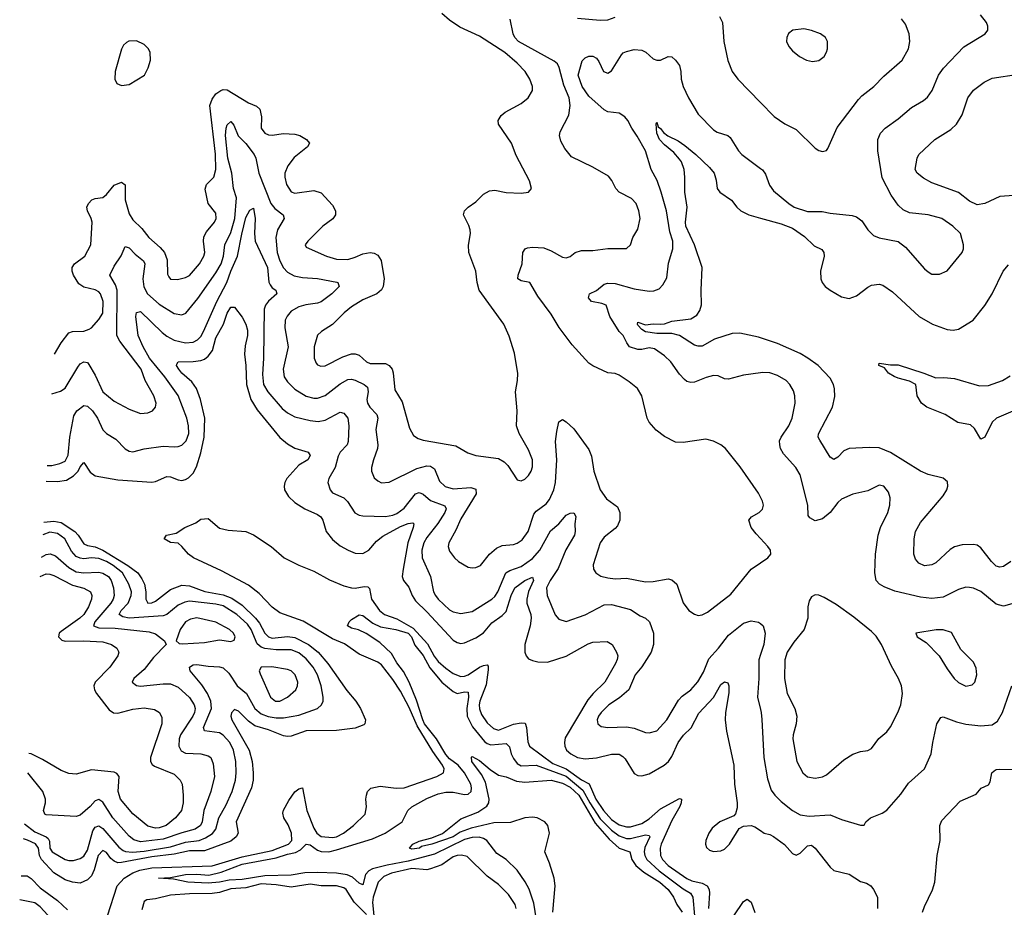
# Model space of a CAD drawing. Header units: inches. Extents: x 1173000 to 1307049, y 522583 to 678455.
# Tile 416 of 617: x 1196070 to 1201294, y 622636 to 627345. Entities that reach past the tile are written whole.
import ezdxf

# ---------------------------------------------------------------- set-up
doc = ezdxf.new("R2010")
doc.units = ezdxf.units.IN
doc.header["$MEASUREMENT"] = 0
doc.layers.add('B1692', color=7, linetype='Continuous')
doc.layers.add('B2602', color=7, linetype='Continuous')

msp = doc.modelspace()

# ---------------------------------------------------------------- linework, layer by layer
at = {"layer": 'B1692', "color": 5}
for points, elevation in [([(1196253.6, 625570.8), (1196289.5, 625630.5), (1196330, 625683.2), (1196350, 625690.2), (1196410, 625692.4), (1196437.5, 625702.5), (1196450, 625710.2), (1196490, 625754.7), (1196510, 625788.5), (1196511.8, 625850), (1196497.8, 625890), (1196490, 625900.3), (1196470, 625912.4), (1196410, 625925.6), (1196382.7, 625942.7), (1196354.6, 625990), (1196348, 626010), (1196347.9, 626030), (1196361, 626050), (1196415.9, 626090), (1196446.8, 626150), (1196453.4, 626270), (1196449, 626290), (1196428.9, 626330), (1196425.8, 626350), (1196434.8, 626370), (1196452, 626390), (1196470, 626396.9), (1196510, 626401.2), (1196530, 626418), (1196570, 626467.2), (1196610, 626483.1), (1196628.7, 626468.7), (1196629.1, 626390), (1196650, 626314.9), (1196670, 626283.8), (1196717.4, 626237.4), (1196755.5, 626190), (1196815.5, 626135.5), (1196837.2, 626110), (1196852.2, 626070), (1196854.6, 625994.6), (1196860.2, 625980.2), (1196870, 625968.8), (1196906, 625966), (1196950, 625976.3), (1196970, 625988.4), (1197022.9, 626050), (1197046.4, 626090), (1197051.1, 626110), (1197044.4, 626170), (1197047, 626193), (1197060.2, 626219.8), (1197102.8, 626270), (1197112.2, 626290), (1197110, 626318.4), (1197068.8, 626370), (1197053.8, 626446.2), (1197061.5, 626470), (1197099, 626510), (1197109.9, 626550.1), (1197108.2, 626631.8), (1197078.5, 626890), (1197090, 626923.6), (1197110, 626951.3), (1197137, 626970), (1197150, 626974.5), (1197170, 626973.5), (1197284.4, 626904.4), (1197325.7, 626885.7), (1197344, 626870), (1197352.2, 626830), (1197351.3, 626770), (1197370, 626742.4), (1197390, 626733.4), (1197410, 626732.3), (1197470, 626741.3), (1197530, 626738.4), (1197556.5, 626730), (1197592, 626710), (1197607, 626690), (1197597.4, 626670), (1197526.2, 626613.8), (1197491.8, 626570), (1197477.1, 626530), (1197476.6, 626510), (1197485.3, 626470), (1197510, 626432.4), (1197530, 626424.2), (1197630, 626438.3), (1197670, 626425.8), (1197730, 626361.3), (1197744.9, 626330), (1197744.9, 626310), (1197731.2, 626288.8), (1197678.2, 626250), (1197599.1, 626170), (1197584, 626150), (1197590, 626138), (1197697.1, 626090), (1197750, 626075), (1197810, 626073.1), (1197850, 626084.4), (1197890, 626102.5), (1197930, 626109.3), (1197950, 626106.7), (1197970, 626096.5), (1197987.2, 626067.2), (1198003.2, 625970), (1197997.5, 625930), (1197988.5, 625911.5), (1197964.6, 625890), (1197890, 625858.7), (1197830, 625821.5), (1197791.3, 625790), (1197730, 625728.5), (1197670.2, 625689.8), (1197650, 625671.6), (1197632.3, 625610), (1197632.7, 625550), (1197642.3, 625522.3), (1197650, 625514), (1197667.3, 625507.3), (1197690, 625509.3), (1197784.4, 625555.6), (1197830, 625571.8), (1197850, 625572.9), (1197870, 625565.4), (1197909.1, 625530), (1197930, 625521.3), (1198010, 625520.1), (1198030, 625511), (1198045.9, 625490), (1198051.2, 625471.2), (1198060.5, 625380.5), (1198098.3, 625318.3), (1198137.6, 625177.6), (1198159.3, 625139.3), (1198183.1, 625123.1), (1198210, 625114), (1198383.9, 625083.9), (1198447.6, 625047.6), (1198490, 625032.9), (1198610, 625017.7), (1198639.6, 624999.6), (1198659.1, 624979.1), (1198710, 624903.8), (1198730, 624898.4), (1198750, 624906.7), (1198770, 624926.4), (1198782.6, 624950), (1198790, 624972), (1198790.7, 625010), (1198770, 625062.9), (1198719.2, 625150), (1198706, 625190), (1198709.8, 625270), (1198699.7, 625370), (1198711.3, 625430), (1198712.8, 625467.2), (1198695.1, 625575.1), (1198665.9, 625665.9), (1198638.9, 625730), (1198508.2, 625910), (1198496.3, 625950), (1198489.6, 626010), (1198453.5, 626110), (1198451.1, 626148.9), (1198461.7, 626210), (1198460.4, 626230), (1198453.4, 626253.4), (1198425.1, 626310), (1198429.5, 626330), (1198449.5, 626350), (1198490, 626378.7), (1198530, 626418.7), (1198563.1, 626436.9), (1198590, 626441.3), (1198650, 626428.9), (1198730, 626423.7), (1198768.7, 626430), (1198786, 626450), (1198775.1, 626490), (1198704.7, 626624.7), (1198678.7, 626690), (1198610.9, 626790), (1198608.3, 626810), (1198623.5, 626836.5), (1198645.5, 626854.5), (1198730, 626899.6), (1198768.2, 626930), (1198789.7, 626970), (1198791.1, 626990), (1198775.6, 627030), (1198751.8, 627070), (1198710, 627114.2), (1198644.2, 627170), (1198510, 627257.1), (1198405.1, 627305.1), (1198350, 627342.6), (1198310, 627378)], 1080), ([(1200000, 624812.6), (1199990, 624832.3), (1199891.9, 624971.9), (1199815.1, 625070), (1199789.7, 625089.7), (1199750, 625109.6), (1199710, 625118.7), (1199590, 625101.1), (1199550, 625103.5), (1199490, 625132.8), (1199447.1, 625167.1), (1199409.6, 625210), (1199399.5, 625230), (1199369.8, 625349.8), (1199347.5, 625387.5), (1199304.2, 625424.2), (1199250, 625459.7), (1199230, 625468.2), (1199190, 625471.2), (1199110, 625508.3), (1199090, 625522), (1199000.6, 625620.6), (1198932.4, 625712.4), (1198890, 625782), (1198818.2, 625878.2), (1198775.6, 625950), (1198730, 625959.2), (1198713.3, 625970), (1198714, 625990), (1198735.1, 626050), (1198738.4, 626110), (1198751.3, 626128.7), (1198764.7, 626135.3), (1198790, 626138.9), (1198850, 626134.7), (1198890, 626118.4), (1198950, 626084.7), (1198970, 626082.3), (1198990.8, 626089.2), (1199016, 626110), (1199050, 626119.6), (1199110, 626120.2), (1199190.2, 626130.2), (1199289.7, 626130.3), (1199309.7, 626150.3), (1199322, 626190), (1199350, 626234), (1199361.5, 626290), (1199355.5, 626330), (1199339.8, 626370), (1199315.6, 626395.6), (1199249.7, 626430), (1199232, 626450), (1199212.1, 626492.1), (1199194, 626514), (1199110, 626563.1), (1198997.4, 626617.4), (1198962.2, 626662.2), (1198940.7, 626700.7), (1198933.3, 626730), (1198936.9, 626750), (1198982.4, 626837.6), (1198991.2, 626890), (1198984.4, 626930), (1198956.9, 626996.9), (1198932, 627092), (1198922.3, 627110), (1198905.2, 627125.2), (1198715.8, 627230), (1198696.3, 627250), (1198687.9, 627270), (1198671.9, 627348.1)], 1060), ([(1199030, 627353.1), (1199150, 627342), (1199190, 627343.9), (1199230, 627358)], 1060), ([(1199782.5, 627362.5), (1199799.5, 627330), (1199805.7, 627230), (1199827.7, 627127.7), (1199850.2, 627070.2), (1199879.3, 627030), (1200000, 626906.2)], 1060), ([(1200000, 625471.3), (1199910, 625458.7), (1199830, 625438.3), (1199810, 625439.1), (1199775, 625455), (1199750, 625457.3), (1199712.6, 625447.4), (1199650, 625421.8), (1199630, 625419.8), (1199610, 625425.1), (1199596.3, 625436.3), (1199570, 625464.2), (1199524.2, 625530), (1199490, 625561.2), (1199438.5, 625598.5), (1199410, 625604.1), (1199370, 625594.7), (1199350, 625594.7), (1199306, 625610), (1199290.7, 625630), (1199270.7, 625670), (1199250.4, 625690.4), (1199201.6, 625770), (1199180.9, 625830), (1199158.8, 625838.8), (1199103.5, 625850), (1199088, 625870), (1199093.7, 625890), (1199130, 625908.7), (1199170, 625942.2), (1199190, 625947.3), (1199230, 625945.1), (1199330, 625917.8), (1199410, 625904.7), (1199434, 625906), (1199462.2, 625917.7), (1199481.7, 625938.3), (1199503.9, 625976.1), (1199512.5, 626052.5), (1199535, 626130), (1199534.4, 626170), (1199520, 626220), (1199501.1, 626330), (1199473.6, 626430), (1199451.2, 626491.2), (1199420.9, 626550), (1199389.8, 626650), (1199346.6, 626726.6), (1199317.2, 626770), (1199296.9, 626810), (1199279.7, 626830), (1199249.8, 626849.8), (1199190, 626856.8), (1199170, 626866.9), (1199090, 626939.1), (1199054.5, 626990), (1199033.3, 627050), (1199053.7, 627126.3), (1199070, 627142.4), (1199090, 627150.6), (1199110, 627150.5), (1199130, 627140.5), (1199142.7, 627122.7), (1199166.5, 627070), (1199190, 627060.7), (1199210, 627072.9), (1199262, 627158), (1199271.8, 627168.2), (1199290, 627176.9), (1199330, 627186.3), (1199370, 627183.1), (1199391.9, 627171.9), (1199430, 627137.6), (1199450, 627130.4), (1199470, 627130.4), (1199510, 627150.4), (1199530, 627148.2), (1199550, 627130.4), (1199570, 627102), (1199577.5, 627070), (1199578.8, 627030), (1199590, 626990.5), (1199618, 626930), (1199670, 626843.1), (1199750, 626760.3), (1199770, 626748.9), (1199827.3, 626730), (1199840, 626720), (1199884.2, 626650), (1199902, 626630), (1200000, 626556)], 1040), ([(1196240.2, 625360.7), (1196286.2, 625373.8), (1196310, 625389.4), (1196377.8, 625502.2), (1196390, 625518.5), (1196410, 625530.2), (1196430, 625526), (1196436.4, 625516.4), (1196470, 625458.3), (1196511.4, 625371.4), (1196570, 625320.6), (1196650, 625277.8), (1196710, 625255.9), (1196750, 625258.9), (1196774.3, 625270), (1196789.8, 625290), (1196793, 625310), (1196782, 625350), (1196735.2, 625430), (1196713.7, 625490), (1196600.1, 625640.1), (1196585.4, 625670), (1196586.1, 625910), (1196578.1, 625938.1), (1196547.4, 625990), (1196570, 626037.6), (1196607.3, 626092.7), (1196630, 626142), (1196650, 626134.9), (1196681.7, 626101.7), (1196725.8, 626065.8), (1196733.2, 626050), (1196723.7, 625970), (1196727.9, 625927.9), (1196747.9, 625890), (1196810, 625835.3), (1196890, 625786.8), (1196930, 625778.6), (1196951.8, 625788.3), (1197014.4, 625865.6), (1197110, 626002.5), (1197137.7, 626050), (1197151.8, 626090), (1197158.5, 626150), (1197190, 626215.2), (1197210.8, 626290), (1197219.6, 626399.6), (1197203.6, 626450), (1197194.8, 626530), (1197174.4, 626610), (1197161.8, 626730), (1197164.4, 626770), (1197170, 626786.5), (1197190, 626805.2), (1197205.5, 626785.5), (1197229.3, 626729.3), (1197268.9, 626688.9), (1197313.9, 626630), (1197322.7, 626610), (1197338.4, 626530), (1197401.5, 626370), (1197423.7, 626343.7), (1197466.9, 626310), (1197472.9, 626290), (1197437.1, 626230), (1197428.2, 626190), (1197436.5, 626110), (1197450, 626064.7), (1197468.5, 626028.5), (1197490, 626006.3), (1197526.6, 625986.6), (1197570, 625977.5), (1197650, 625972.4), (1197751.9, 625951.9), (1197757.1, 625950), (1197764, 625930), (1197725.8, 625890), (1197670, 625848.7), (1197650, 625840.4), (1197587.7, 625832.3), (1197550, 625822), (1197510, 625799.1), (1197487.9, 625772.1), (1197478.5, 625750), (1197476.1, 625710), (1197494.6, 625610), (1197467.9, 625490), (1197473, 625450), (1197490, 625422.9), (1197530, 625384.2), (1197590, 625347.8), (1197630, 625336.6), (1197650, 625337.3), (1197690, 625350.9), (1197770, 625412.4), (1197810, 625435.9), (1197830, 625438.5), (1197850, 625433.3), (1197897.7, 625410), (1197915, 625395), (1197918.5, 625370), (1197911.5, 625330), (1197914.8, 625310), (1197926.7, 625290), (1197963.9, 625250), (1197969.3, 625230), (1197959.8, 625170), (1197970.2, 625090), (1197968.7, 625070), (1197946, 625010), (1197936.9, 624970), (1197936.1, 624950), (1197950, 624914.9), (1197970, 624897.6), (1197990, 624887.7), (1198030, 624891.7), (1198176.7, 624963.3), (1198230, 624978.4), (1198250, 624975.4), (1198270, 624961.2), (1198296.5, 624896.5), (1198327.9, 624867.9), (1198370, 624856.6), (1198463.9, 624863.9), (1198490, 624854.3), (1198490.9, 624830), (1198410, 624696), (1198384, 624636), (1198346.5, 624570), (1198342.4, 624550), (1198350, 624526), (1198375.8, 624490), (1198397.1, 624470), (1198450, 624440.3), (1198470, 624436), (1198490, 624438.3), (1198514.7, 624450), (1198561.8, 624510), (1198599.4, 624540.6), (1198630, 624555.3), (1198690, 624560.9), (1198710, 624567.8), (1198735.2, 624584.8), (1198767.2, 624630), (1198798, 624722), (1198810, 624737.1), (1198862.8, 624777.2), (1198880.4, 624799.6), (1198903.2, 624850), (1198913.3, 624890), (1198919.3, 625010), (1198912.6, 625107.4), (1198919.3, 625160.7), (1198930, 625211.3), (1198950, 625224), (1198970, 625212.2), (1199010, 625173.4), (1199090, 625064.2), (1199103.2, 625030), (1199116.3, 624950), (1199150, 624850.4), (1199182.6, 624802.6), (1199241.1, 624761.1), (1199254.6, 624730), (1199253.1, 624690), (1199240.8, 624659.2), (1199230, 624645.6), (1199170, 624598.7), (1199150, 624569.4), (1199112, 624452), (1199114.6, 624430), (1199127.2, 624410), (1199153.4, 624393.4), (1199190, 624383.2), (1199230, 624378.6), (1199290, 624382.2), (1199390, 624362.6), (1199430, 624364.2), (1199510, 624377.7), (1199530, 624373.4), (1199556.5, 624350), (1199590, 624250.6), (1199619.3, 624210), (1199650, 624190.3), (1199670, 624184.6), (1199690, 624187.4), (1199719.2, 624200.8), (1199843.4, 624296.6), (1199949.9, 624430.1), (1200000, 624463.8)], 1060), ([(1200000, 625657.6), (1199990, 625661), (1199890, 625681.1), (1199850, 625679.9), (1199755.8, 625650), (1199690, 625612.8), (1199670, 625612.2), (1199650, 625618.2), (1199569.7, 625670), (1199530, 625679.4), (1199450, 625680.9), (1199390, 625689.2), (1199370, 625701.3), (1199350, 625724.2), (1199346.8, 625730), (1199350, 625740.4), (1199390, 625725.5), (1199430, 625732), (1199470.4, 625729.6), (1199490, 625731.6), (1199530, 625745.6), (1199630, 625757.4), (1199663, 625777), (1199678.3, 625801.7), (1199687.7, 625832.3), (1199684.9, 625910), (1199689.9, 626030), (1199650.4, 626150.4), (1199603.7, 626250), (1199601.6, 626270), (1199611.8, 626350), (1199598.6, 626430), (1199599.4, 626510), (1199594.5, 626550), (1199580.9, 626590), (1199570, 626605.8), (1199540.2, 626640.2), (1199490, 626681.7), (1199464.9, 626710), (1199450, 626742.7), (1199447, 626793), (1199450, 626801), (1199457.3, 626777.3), (1199470, 626768), (1199485.6, 626745.6), (1199508.3, 626728.3), (1199562.8, 626702.8), (1199597.9, 626677.9), (1199656.5, 626630), (1199730, 626560.2), (1199754.5, 626530), (1199765.7, 626494.3), (1199771.1, 626450), (1199783.6, 626430), (1199847.1, 626387.1), (1199874.9, 626350), (1199896.5, 626330), (1199938, 626310), (1200000, 626292.6)], 1020), ([(1196216, 624980.1), (1196239.6, 624980.4), (1196282.4, 624990), (1196310, 625002.5), (1196325.9, 625034), (1196335.8, 625130), (1196356.1, 625243.9), (1196372.4, 625270), (1196410, 625297.6), (1196430, 625294.2), (1196456.6, 625270), (1196483, 625230), (1196510, 625168.9), (1196530.1, 625150.1), (1196580, 625120), (1196628.6, 625068.6), (1196650, 625056), (1196670, 625053.1), (1196730, 625069), (1196830, 625082.3), (1196890, 625079), (1196910, 625080.2), (1196930, 625087.8), (1196953, 625110), (1196966.8, 625150), (1196965, 625190), (1196956.5, 625230), (1196909.7, 625350.3), (1196839.7, 625450), (1196758.1, 625550), (1196724.5, 625610), (1196698.9, 625670), (1196686.4, 625770), (1196688.7, 625791.3), (1196710, 625797.4), (1196825.8, 625685.8), (1196850, 625666.7), (1196890, 625644.7), (1196950.1, 625630.1), (1196990, 625634.5), (1197013.1, 625646.9), (1197030, 625664.8), (1197044.7, 625690), (1197115, 625850), (1197168.4, 625950), (1197189.6, 626010), (1197225.6, 626090), (1197247.8, 626207.8), (1197270, 626296.2), (1197290, 626334.9), (1197310, 626344.9), (1197319.4, 626290), (1197315.2, 626210), (1197318.9, 626170), (1197383.8, 626030), (1197392.3, 625952.3), (1197397.8, 625937.8), (1197410, 625921.8), (1197428.7, 625910), (1197434, 625890), (1197389.1, 625850.9), (1197373.2, 625830), (1197367.5, 625810), (1197363.2, 625550), (1197357.8, 625462.2), (1197363.8, 625410), (1197386.4, 625370), (1197462.3, 625282.3), (1197490, 625258.6), (1197530, 625238), (1197610, 625217.6), (1197653.4, 625213.4), (1197690, 625220.5), (1197770, 625262.2), (1197790, 625257.7), (1197810, 625230.3), (1197816.1, 625190), (1197812.8, 625107.2), (1197806.4, 625090), (1197770.2, 625050), (1197758.9, 625030), (1197744.1, 624970), (1197710.3, 624910), (1197704, 624890), (1197716.5, 624850), (1197730, 624835.3), (1197790, 624809), (1197808.8, 624788.8), (1197847.9, 624727.9), (1197870, 624716), (1197890, 624712.4), (1198010, 624709.6), (1198050, 624716.1), (1198070, 624724.4), (1198110, 624753.5), (1198170, 624828.7), (1198190, 624837.3), (1198210, 624828.4), (1198250, 624794), (1198325.7, 624765.7), (1198332.1, 624750), (1198324.6, 624730), (1198288.3, 624671.7), (1198230, 624597.8), (1198213.9, 624570), (1198203.6, 624530), (1198205.4, 624490), (1198248.7, 624390), (1198265.7, 624310), (1198275.1, 624290), (1198290.2, 624270), (1198350, 624214.7), (1198370, 624203.8), (1198410, 624194.8), (1198470, 624204.3), (1198575.3, 624270), (1198590, 624284.1), (1198605.8, 624310), (1198649.6, 624410.4), (1198670, 624423.1), (1198730, 624443.3), (1198790, 624486.8), (1198830, 624530.2), (1198886.7, 624633.3), (1198930, 624670.1), (1198970, 624716.3), (1198990, 624727.5), (1199010, 624728.5), (1199021.3, 624710), (1199014.6, 624670), (1199017.3, 624630), (1199013.7, 624610), (1198967.3, 624532.7), (1198926.8, 624433.2), (1198884.2, 624370), (1198865.4, 624330), (1198867.8, 624290), (1198910, 624188.2), (1198930, 624164.2), (1198970, 624152.7), (1199070, 624187.8), (1199170, 624240.9), (1199210, 624242.1), (1199310, 624216.3), (1199362, 624182), (1199390.5, 624170), (1199411.7, 624150), (1199432.8, 624090), (1199432.5, 624030), (1199419.3, 623990), (1199370, 623910.9), (1199336.1, 623870), (1199301.4, 623790), (1199252.5, 623747.5), (1199194.9, 623710), (1199154.9, 623670), (1199141.3, 623650), (1199134.3, 623630), (1199136.4, 623610), (1199155.4, 623595.4), (1199190, 623590.2), (1199290, 623593.8), (1199330, 623586.4), (1199390, 623564), (1199410, 623561.5), (1199450, 623571.6), (1199503.5, 623630), (1199565, 623735), (1199584.5, 623755.5), (1199631.1, 623790), (1199668, 623832), (1199697, 623883), (1199726, 623954), (1199777.4, 624010), (1199830, 624080.2), (1199910, 624143.2), (1199950, 624154.9), (1199990, 624148.5), (1200000, 624140.7)], 1040), ([(1196210.7, 624896.8), (1196270, 624895.6), (1196317.6, 624902.4), (1196355.7, 624924.3), (1196379.3, 624950), (1196390, 624973.4), (1196410, 624995.3), (1196444.2, 624944.2), (1196470, 624924.4), (1196590, 624903), (1196770, 624891.7), (1196790, 624894.8), (1196850, 624920.9), (1196870, 624919.8), (1196910, 624903.8), (1196930, 624900.6), (1196950, 624904.7), (1196966.1, 624913.9), (1196990, 624939), (1197008, 624972), (1197030, 625047), (1197049.2, 625130), (1197051.6, 625230), (1197029.1, 625329.1), (1197007.8, 625387.8), (1196983.8, 625423.8), (1196930.7, 625470), (1196914.4, 625490), (1196902.4, 625510), (1196902.6, 625517.4), (1196909.9, 625530.1), (1196990, 625531.5), (1197030, 625536.8), (1197050, 625543.9), (1197070, 625559.4), (1197092.9, 625590), (1197110, 625656.5), (1197151.3, 625728.7), (1197170, 625787.7), (1197190, 625819.5), (1197210, 625819.1), (1197250, 625766.3), (1197268.8, 625730), (1197277.7, 625697.7), (1197278.2, 625670), (1197265.5, 625614.5), (1197261.8, 625570), (1197270.1, 625510), (1197272.3, 625410), (1197295.4, 625330), (1197330, 625274.2), (1197450, 625127.5), (1197490, 625095), (1197530, 625072.4), (1197601, 625050), (1197610, 625032), (1197597.6, 625010), (1197550, 624981.1), (1197487.3, 624910), (1197476.1, 624890), (1197472.3, 624870), (1197475.1, 624850), (1197495.7, 624815.7), (1197530, 624782.7), (1197582.3, 624750), (1197650, 624719.4), (1197667, 624707), (1197678.3, 624690), (1197695.9, 624630), (1197730, 624586.6), (1197770, 624554.3), (1197811.6, 624530), (1197850, 624514.4), (1197890, 624513.1), (1197922.9, 624530), (1197962.1, 624577.9), (1197995.8, 624604.2), (1198090, 624655.6), (1198130, 624672.5), (1198155.1, 624675.1), (1198160.3, 624670), (1198157.8, 624650), (1198128.7, 624570), (1198104, 624430), (1198099.8, 624390), (1198105.2, 624370), (1198135, 624335), (1198151.3, 624290), (1198170, 624260.9), (1198230, 624203.3), (1198370, 624053.1), (1198390, 624040.8), (1198410, 624036.1), (1198430, 624038.8), (1198490, 624065.5), (1198530, 624092), (1198575.3, 624144.7), (1198630, 624183.4), (1198650, 624205), (1198677, 624290), (1198697.5, 624330), (1198750, 624369.5), (1198790, 624386.7), (1198796.3, 624370), (1198769.4, 624310.6), (1198760.1, 624270), (1198761.3, 624250), (1198781.3, 624190), (1198783, 624170), (1198777.4, 624130), (1198749.5, 624029.5), (1198750.2, 623990), (1198756.9, 623970), (1198770, 623953.7), (1198790, 623944.4), (1198818.7, 623938.7), (1198870, 623936.6), (1198970, 623968.7), (1199086.4, 624033.6), (1199110, 624042), (1199186.6, 624046.6), (1199212.9, 624030), (1199236.5, 623990), (1199242.4, 623970), (1199240.2, 623950), (1199230.2, 623930), (1199174.4, 623830), (1199111.9, 623770), (1199084, 623736), (1198964.4, 623535.6), (1198960.1, 623510), (1198962.9, 623490), (1198971.6, 623470), (1198993.8, 623450), (1199030, 623431.2), (1199070, 623423.3), (1199130, 623429.6), (1199210, 623449), (1199250, 623448), (1199270, 623436.5), (1199282.7, 623422.7), (1199330, 623346), (1199350, 623334.7), (1199370, 623333), (1199410, 623344.4), (1199488.7, 623390), (1199511.4, 623410), (1199530, 623435.2), (1199563.2, 623510), (1199591.7, 623548.3), (1199632, 623588), (1199673.8, 623666.2), (1199751.2, 623748.8), (1199790, 623818.5), (1199810, 623832.9), (1199826.6, 623826.6), (1199832.9, 623810), (1199832.8, 623772.8), (1199814.1, 623670), (1199812.5, 623630), (1199819.5, 623570), (1199858.2, 623390), (1199861.5, 623290), (1199876.5, 623190), (1199876.2, 623163.8), (1199867.9, 623132.1), (1199858.2, 623121.8), (1199784.4, 623090), (1199743.6, 623056.4), (1199726.5, 623030), (1199710.2, 622990), (1199708.1, 622970), (1199713.9, 622953.9), (1199730, 622938.5), (1199750, 622931.3), (1199790, 622936), (1199810, 622943.8), (1199836.5, 622970), (1199886.4, 623053.6), (1199910, 623066.9), (1199950, 623069.2), (1199970, 623063.2), (1200000, 623043.5)], 1020), ([(1200000, 624591.6), (1199976.4, 624616.4), (1199951.5, 624650), (1199938, 624690), (1199953, 624707), (1199992.7, 624730), (1200000, 624737.3)], 1060), ([(1196196.9, 624678.6), (1196250, 624685), (1196290, 624677.7), (1196362.1, 624630), (1196380.6, 624610), (1196410, 624563.4), (1196430, 624555.5), (1196470, 624549.1), (1196510, 624531.1), (1196643.3, 624450), (1196695.8, 624410), (1196718.2, 624378.2), (1196731.1, 624350), (1196738.8, 624310), (1196738.2, 624270), (1196749.5, 624249.5), (1196770, 624251), (1196790, 624259.4), (1196870, 624322.5), (1196930, 624344.5), (1196970, 624340.9), (1197051.5, 624311.5), (1197150, 624293.9), (1197195.8, 624275.8), (1197250, 624239.4), (1197320.8, 624170), (1197342.6, 624142.6), (1197370, 624089.9), (1197390, 624069.9), (1197410, 624064.5), (1197490, 624072.3), (1197530, 624066.9), (1197601.7, 624030), (1197652.6, 623990), (1197704.8, 623930), (1197805.8, 623785.8), (1197852.9, 623730), (1197878.2, 623690), (1197904.2, 623630), (1197900.7, 623610), (1197895.3, 623604.7), (1197850, 623585.8), (1197750, 623573.6), (1197590, 623571.8), (1197510, 623544.6), (1197490, 623542.5), (1197470, 623545), (1197390, 623576.5), (1197317.9, 623597.9), (1197283, 623623), (1197230, 623676.3), (1197210, 623686), (1197193.2, 623666.8), (1197189.3, 623650), (1197194.5, 623630), (1197286.9, 623470), (1197303.8, 623410), (1197308.6, 623350), (1197307.7, 623310), (1197298.9, 623270), (1197218.7, 623090), (1197228.5, 623030), (1197218.4, 623010), (1197190, 622986.4), (1197050, 622935.4), (1196970, 622936.1), (1196890, 622917.4), (1196770, 622902.8), (1196610, 622872.8), (1196590, 622872.4), (1196570, 622879.9), (1196553.9, 622893.9), (1196530, 622925.9), (1196510, 622936.8), (1196485.7, 622910), (1196464.6, 622835.4), (1196450, 622802.7), (1196430, 622781.6), (1196390, 622764.6), (1196350, 622768.4), (1196310, 622780.9), (1196250, 622819.2), (1196186.1, 622890), (1196174.6, 622910), (1196169.1, 622950), (1196153.3, 622973.3), (1196111.7, 622991.7), (1196090.1, 622998.3)], 1020), ([(1196536.3, 622590), (1196587.5, 622750), (1196623.7, 622790), (1196670, 622818.8), (1196707.8, 622832.2), (1196770, 622845), (1197090, 622856.6), (1197250, 622903.5), (1197410, 622936.5), (1197495.2, 622970), (1197513, 622990), (1197512.6, 623030), (1197493.8, 623073.8), (1197471.4, 623110), (1197465.4, 623134.6), (1197469, 623151), (1197497.9, 623202.1), (1197530, 623248.2), (1197550, 623264.4), (1197570.4, 623270), (1197592.9, 623150), (1197630, 623055.8), (1197645.5, 623030), (1197670, 623010.9), (1197730, 623005.7), (1197751.1, 623010), (1197787.7, 623030), (1197840.5, 623070), (1197902.4, 623130), (1197909.6, 623169.6), (1197906, 623210), (1197909.2, 623230), (1197914.5, 623250), (1197932.1, 623267.9), (1197981.7, 623278.3), (1198067.9, 623267.9), (1198110, 623269.1), (1198283.1, 623330), (1198318.4, 623350), (1198322.6, 623370), (1198313, 623390), (1198262.3, 623462.3), (1198177.8, 623597.8), (1198136.7, 623696.7), (1198090, 623782.9), (1198050, 623844.9), (1197990, 623922), (1197970, 623936), (1197870, 623979.4), (1197793.5, 624033.5), (1197730, 624059.8), (1197574, 624154), (1197450, 624198.5), (1197410, 624228), (1197340.7, 624300.7), (1197284, 624344), (1197140.3, 624420.3), (1196991.1, 624490), (1196965.1, 624510), (1196930.6, 624550.6), (1196910, 624567.1), (1196870, 624572), (1196836, 624590), (1196849, 624610), (1196899.7, 624620.2), (1196946, 624650), (1197004.2, 624675.8), (1197030, 624695.8), (1197070, 624699.1), (1197130, 624646.4), (1197176, 624636), (1197270, 624629.1), (1197310, 624612), (1197404.4, 624550), (1197472.6, 624490), (1197550.9, 624450.9), (1197630, 624418.3), (1197713.2, 624373.2), (1197790, 624341.9), (1197830, 624330.6), (1197850, 624329.5), (1197898, 624338), (1197916.1, 624336.1), (1197926.4, 624326.4), (1197936.7, 624270), (1197979.1, 624210), (1198005, 624190), (1198070, 624166.4), (1198157.2, 624117.2), (1198232.8, 624032.8), (1198268.3, 623968.3), (1198290, 623939.9), (1198330, 623903.8), (1198370, 623877), (1198410, 623860.9), (1198430, 623861.5), (1198450, 623869.4), (1198510, 623909.6), (1198530, 623919.3), (1198550, 623922.4), (1198555, 623915), (1198555.7, 623895.7), (1198544, 623816), (1198510.7, 623730), (1198507.9, 623710), (1198509.5, 623689.5), (1198519.6, 623659.6), (1198550, 623614.2), (1198583.9, 623583.9), (1198610, 623574.9), (1198690, 623607.9), (1198730, 623614.9), (1198751.9, 623611.9), (1198758.4, 623590), (1198765.9, 623514.1), (1198774.8, 623490), (1198898.6, 623398.6), (1198970, 623369.8), (1199050, 623312.8), (1199091.5, 623291.5), (1199127.3, 623210), (1199166.7, 623150), (1199210, 623102.5), (1199250, 623074), (1199290, 623062.2), (1199310, 623063.2), (1199370, 623081.3), (1199410, 623104.6), (1199470, 623159.1), (1199570, 623212.3), (1199580.7, 623210), (1199579.8, 623190), (1199572, 623170), (1199530, 623096.8), (1199473.1, 622970), (1199467.6, 622950), (1199470.5, 622910), (1199480.5, 622890), (1199510, 622858.2), (1199610, 622788.7), (1199636.6, 622776.6), (1199690, 622763.9), (1199718.1, 622750), (1199728.3, 622730), (1199729.7, 622710), (1199723.8, 622630)], 980), ([(1196095.2, 623078.5), (1196150, 623036.3), (1196209.7, 623009.7), (1196220.5, 623000.5), (1196227.4, 622987.4), (1196230.1, 622950), (1196241.1, 622930), (1196310, 622889.5), (1196330, 622884.2), (1196355, 622885), (1196390, 622893.9), (1196410, 622907), (1196430, 622939.6), (1196458.1, 623041.9), (1196470, 623061.8), (1196490, 623068), (1196510, 623054.5), (1196595.7, 622955.7), (1196617.9, 622937.9), (1196631.7, 622931.7), (1196667.8, 622927.8), (1196730, 622933), (1196870, 622956.8), (1196950, 622981.6), (1197021, 622990), (1197056.1, 623003.9), (1197092.8, 623027.2), (1197109.9, 623050), (1197125.9, 623110), (1197164.2, 623175.8), (1197197.2, 623250), (1197214.6, 623310), (1197218.8, 623350), (1197217, 623410), (1197203.2, 623470), (1197185.3, 623510), (1197150, 623549.3), (1197130, 623561.4), (1197050, 623571.8), (1197044.7, 623590), (1197087.2, 623690), (1197084, 623730), (1197065.9, 623770), (1197036.8, 623816.8), (1196974.5, 623890), (1196970, 623910.3), (1196990, 623922.4), (1197010, 623923.5), (1197070, 623914.5), (1197130, 623911.9), (1197150, 623906.1), (1197178.8, 623878.8), (1197224.1, 623810), (1197272.3, 623770), (1197317.9, 623690), (1197350, 623663.1), (1197388.5, 623648.5), (1197430, 623640.7), (1197470, 623640.8), (1197550, 623655.1), (1197649.4, 623690.6), (1197670.9, 623710), (1197679.4, 623730), (1197679.8, 623750), (1197668.7, 623810), (1197649.4, 623870), (1197626.2, 623910), (1197590, 623953.3), (1197550, 623985.1), (1197510, 624001.9), (1197430, 624002.6), (1197370, 624009.3), (1197350, 624015.7), (1197330, 624033.6), (1197297.6, 624110), (1197277.7, 624137.7), (1197221.8, 624190), (1197150, 624235.6), (1197110, 624244.8), (1196970, 624259.3), (1196945.2, 624254.8), (1196910, 624239.4), (1196850, 624189.2), (1196830, 624181.8), (1196650.3, 624170.3), (1196616.2, 624176.2), (1196597, 624190), (1196607.9, 624210), (1196645.7, 624250), (1196661.3, 624290), (1196662.1, 624310), (1196649.5, 624350), (1196614.9, 624410), (1196566.2, 624450), (1196530, 624471), (1196490, 624487), (1196450, 624490.3), (1196410, 624484.7), (1196390, 624487.5), (1196370, 624497), (1196345.2, 624525.2), (1196309.9, 624590), (1196270, 624619.5), (1196230, 624626.8), (1196192.7, 624612.2)], 1040), ([(1196185.1, 624493), (1196210, 624507.2), (1196231.3, 624511.3), (1196259.8, 624499.8), (1196330, 624437.9), (1196370, 624415.2), (1196410, 624410.7), (1196490, 624414.4), (1196510, 624409.4), (1196540.2, 624390), (1196555.3, 624370), (1196567.4, 624330), (1196570.4, 624290), (1196564.9, 624270), (1196553.3, 624250), (1196468.5, 624150), (1196461.1, 624130), (1196490, 624118.2), (1196576.5, 624116.5), (1196757.3, 624097.3), (1196790, 624086.5), (1196838.7, 624050), (1196846, 624030), (1196778.8, 623961.2), (1196730, 623897.7), (1196675.8, 623850), (1196666.6, 623830), (1196690, 623812.8), (1196709.9, 623809.9), (1196830, 623821.7), (1196870, 623821), (1196910, 623803.7), (1196970, 623749), (1196995.5, 623710), (1197000.3, 623690), (1196997.3, 623670), (1196989, 623650), (1196923.2, 623550), (1196915.9, 623530), (1196914.6, 623490), (1196926.3, 623466.3), (1196950, 623453.6), (1197029.9, 623449.9), (1197070, 623439.2), (1197084.2, 623430), (1197096.9, 623396.9), (1197103.4, 623330), (1197084.5, 623250), (1197046.9, 623150), (1197037.6, 623090), (1197028.7, 623070), (1196999.8, 623050), (1196930, 623031.6), (1196830, 622996.5), (1196710, 622984), (1196674.4, 622994.4), (1196650, 623013.3), (1196564.1, 623110), (1196510, 623192.9), (1196490, 623208.2), (1196470, 623200.2), (1196443.8, 623170), (1196390, 623125.5), (1196370, 623117.7), (1196210, 623125.8), (1196202.6, 623130), (1196196.1, 623150), (1196207.1, 623190), (1196206.6, 623210), (1196192.4, 623250), (1196112.4, 623349.7)], 1060), ([(1196178.5, 624390), (1196210, 624405.6), (1196230, 624403.9), (1196250, 624396), (1196350, 624344.3), (1196409.3, 624329.3), (1196445.7, 624310), (1196452.2, 624290), (1196450.6, 624270), (1196435.3, 624230), (1196410.4, 624190), (1196389.2, 624170), (1196290, 624099.4), (1196279.8, 624090), (1196274.6, 624070), (1196292.3, 624052.3), (1196310, 624047.5), (1196410.3, 624050.3), (1196510, 624043.6), (1196555.8, 624030), (1196585.7, 624010), (1196595.1, 623990), (1196589.8, 623970), (1196548.3, 623910), (1196469.8, 623830), (1196463.7, 623810), (1196466.8, 623790), (1196477.3, 623770), (1196543.9, 623683.9), (1196567.3, 623667.3), (1196590, 623666.3), (1196670, 623686.6), (1196730, 623693.7), (1196785.2, 623685.2), (1196812.1, 623670), (1196823.6, 623643.6), (1196823.4, 623610), (1196762.9, 623430), (1196762.8, 623410), (1196772.9, 623392.9), (1196784.7, 623384.7), (1196890, 623341.8), (1196921.5, 623310), (1196930.8, 623290), (1196937.4, 623230), (1196937.1, 623190), (1196928.6, 623150), (1196896, 623110), (1196847.6, 623070), (1196810, 623057.1), (1196790, 623055.9), (1196750, 623065.6), (1196670, 623132.1), (1196604.3, 623210), (1196592.5, 623250), (1196597.5, 623330), (1196585.7, 623345.7), (1196570, 623352.3), (1196450, 623365.4), (1196370, 623342.2), (1196330, 623345.2), (1196290, 623362), (1196190, 623420.4), (1196130, 623449.5), (1196118.9, 623452.1)], 1080), ([(1198812.5, 622570), (1198798.2, 622658.2), (1198772.7, 622732.7), (1198751.8, 622771.8), (1198710, 622832.5), (1198650, 622888.9), (1198602, 622922), (1198548.2, 622990), (1198530, 623001.4), (1198507.1, 623007.1), (1198470, 623005.3), (1198430, 622996.1), (1198270, 622917), (1198130, 622880.2), (1198019.8, 622860.2), (1197940.7, 622839.3), (1197922.4, 622830), (1197904.4, 622810), (1197890, 622755.6), (1197870, 622763.4), (1197835.1, 622795.1), (1197807.3, 622807.3), (1197750, 622816.1), (1197650, 622821), (1197581.7, 622818.3), (1197510, 622806.9), (1197370, 622803.4), (1197250, 622783.3), (1197181, 622779), (1197130, 622768.8), (1197070, 622763.4), (1196962, 622770), (1196885.1, 622785.1), (1196806, 622790), (1196870, 622793.8), (1196950, 622810), (1197010, 622811.7), (1197073.7, 622806.3), (1197137.9, 622822.1), (1197250, 622864.6), (1197430, 622898.8), (1197490, 622918.3), (1197533.5, 622926.5), (1197559.9, 622940.1), (1197590, 622970.1), (1197610, 622966.5), (1197650, 622938.8), (1197670, 622931.9), (1197710, 622931), (1197750, 622941.3), (1197941.5, 622998.5), (1198008.1, 623030), (1198098.7, 623090), (1198129.8, 623150), (1198150, 623169.2), (1198230, 623213.9), (1198290, 623237.8), (1198330, 623247.3), (1198370, 623247.4), (1198430, 623234.1), (1198450, 623235.3), (1198465.2, 623250), (1198467.4, 623270), (1198463.1, 623290), (1198430.3, 623350), (1198396.1, 623390), (1198350, 623424.3), (1198330, 623446.1), (1198280.6, 623530), (1198218.1, 623610), (1198207.9, 623630), (1198175.1, 623735.1), (1198136.1, 623830), (1198106.4, 623886.4), (1198070, 623932.3), (1198043, 623983), (1197980.7, 624040.7), (1197908.6, 624088.6), (1197867.8, 624107.8), (1197830, 624116.9), (1197809.3, 624130), (1197816.9, 624150), (1197830, 624162), (1197870, 624186.9), (1197890, 624183.8), (1197943.4, 624143.4), (1197984, 624124), (1198065.7, 624110), (1198130, 624089.7), (1198148.2, 624070), (1198166.8, 624026.8), (1198210, 623972.1), (1198246.2, 623906.2), (1198310, 623831.1), (1198370, 623780.5), (1198390, 623770.1), (1198430, 623779), (1198450, 623776.9), (1198451, 623751), (1198441.6, 623690), (1198443.4, 623650), (1198472.7, 623592.7), (1198535, 623515), (1198550, 623504.2), (1198570, 623497.9), (1198650, 623505.5), (1198667.7, 623487.7), (1198678.1, 623450), (1198690, 623426.1), (1198710, 623398.7), (1198730, 623386.6), (1198810.8, 623389.2), (1198970, 623330.7), (1199058, 623258), (1199094.9, 623190), (1199150, 623105.9), (1199210, 623044.5), (1199250, 623014.4), (1199290, 623000.9), (1199310, 623001.4), (1199390, 623021), (1199410, 623016), (1199412.2, 623010), (1199387.2, 622952.8), (1199383, 622930), (1199386.8, 622910), (1199397.6, 622890), (1199462.5, 622830), (1199590, 622734.1), (1199628.8, 622710), (1199642, 622690), (1199650.4, 622590)], 960), ([(1200000, 623976.4), (1199990.7, 623949.3), (1199992, 623850), (1199984.6, 623750), (1200000, 623685)], 1040), ([(1198897.5, 622610), (1198910.6, 622750.6), (1198904.7, 622790), (1198881, 622870), (1198855.1, 622930), (1198881.2, 623030), (1198872.3, 623070), (1198855.1, 623090), (1198816, 623110), (1198790, 623114.4), (1198750, 623111.1), (1198674.2, 623085.8), (1198584.5, 623084.5), (1198464.9, 623055.1), (1198406.1, 623033.9), (1198370, 623010), (1198255.8, 622970), (1198202, 622958), (1198190.3, 622950), (1198150, 622945), (1198138.7, 622950), (1198156.2, 622970), (1198190, 622986.5), (1198255.6, 623004.4), (1198312.8, 623027.2), (1198410, 623106), (1198499.8, 623140.2), (1198548.4, 623171.6), (1198558.3, 623190), (1198560.5, 623210), (1198540.3, 623300.3), (1198519.9, 623339.9), (1198469.2, 623410), (1198466.9, 623433.1), (1198470, 623435.3), (1198510, 623415), (1198566.3, 623366.3), (1198610, 623337.4), (1198650, 623328.9), (1198705.9, 623305.9), (1198750, 623299.7), (1198890, 623310.6), (1198950, 623294.5), (1198990, 623273.6), (1199037, 623230), (1199123.1, 623083.1), (1199196.9, 622996.9), (1199250, 622950.1), (1199307.6, 622930), (1199317.2, 622890), (1199338.2, 622858.2), (1199381.6, 622821.6), (1199466, 622770), (1199510.1, 622730), (1199539.1, 622690), (1199557.2, 622650), (1199585.1, 622610)], 940), ([(1198704.1, 622630), (1198698.9, 622650), (1198664, 622704), (1198610, 622756.5), (1198550, 622800.7), (1198444.5, 622904.5), (1198413.1, 622913.1), (1198390, 622910.4), (1198370, 622903), (1198310, 622860.9), (1198250, 622839.2), (1198230, 622835.3), (1198150, 622841.1), (1198042.7, 622817.3), (1198001.5, 622798.5), (1197971, 622769), (1197945.5, 622690), (1197941, 622661), (1197948.2, 622591.8)], 980), ([(1196077.6, 622802.4), (1196110, 622802.3), (1196130, 622788.9), (1196178.7, 622738.7), (1196270, 622672), (1196323.2, 622623.2)], 980), ([(1197910, 622598.1), (1197843.8, 622663.8), (1197802, 622730), (1197790, 622739.3), (1197750, 622749.4), (1197670, 622749.5), (1197610, 622758.1), (1197510, 622742.8), (1197430, 622755.9), (1197350, 622760.1), (1197270, 622740), (1197190, 622733.6), (1197130, 622714.7), (1197090, 622708.4), (1196970, 622707.8), (1196870, 622700.1), (1196790, 622680.5), (1196744.8, 622675.2), (1196730, 622666.4), (1196716.9, 622623.1)], 980), ([(1196277.9, 622530), (1196178.6, 622638.6), (1196150, 622659.1), (1196069.6, 622675)], 980), ([(1199859.4, 622590), (1199910, 622666.7), (1199930, 622679.7), (1199950, 622662.7), (1199970, 622608.5)], 980)]:
    msp.add_lwpolyline(points, dxfattribs=dict(at, elevation=elevation))
for points, elevation in [([(1196690, 627233.1), (1196649.2, 627230.8), (1196635.4, 627224.6), (1196620.4, 627210), (1196610, 627189), (1196575.3, 627070), (1196574.4, 627030), (1196585.7, 627005.7), (1196610, 626994.9), (1196650, 627000.9), (1196730.9, 627050), (1196752.1, 627090), (1196763.5, 627130), (1196761.7, 627170), (1196752.8, 627190), (1196730, 627212.6)], 1120), ([(1197010, 624171), (1196975.4, 624164.6), (1196949.3, 624150), (1196921.8, 624110), (1196900.5, 624050), (1196915.8, 624035.8), (1196933, 624033), (1197050, 624041.1), (1197130, 624054), (1197190, 624046.7), (1197207.5, 624052.5), (1197212.4, 624070), (1197203.5, 624090), (1197183, 624110), (1197110, 624148.6)], 1060), ([(1197407.7, 623912.3), (1197350.3, 623909.7), (1197340.3, 623890), (1197344.9, 623875.1), (1197400.2, 623750), (1197426.7, 623730), (1197450, 623728.8), (1197489.8, 623750), (1197534.4, 623790), (1197543.7, 623810), (1197544.7, 623830), (1197530.6, 623870), (1197510, 623890.6), (1197490, 623897.5)], 1060)]:
    msp.add_lwpolyline(points, close=True, dxfattribs=dict(at, elevation=elevation))
at = {"layer": 'B2602', "color": 5}
for points, elevation in [([(1200000, 626556), (1200010, 626548.4), (1200026.1, 626526.1), (1200047.8, 626467.8), (1200070, 626437.6), (1200150, 626369.1), (1200179.3, 626350), (1200250, 626327.3), (1200326.6, 626326.6), (1200370, 626318), (1200486.6, 626306.6), (1200510, 626299.5), (1200537.4, 626277.4), (1200570.2, 626230.2), (1200600.5, 626200.5), (1200630, 626187.4), (1200730, 626168.5), (1200770, 626138.4), (1200870, 626023.7), (1200890, 626006.7), (1200910, 625994.4), (1200950, 625994.9), (1200990, 626012.4), (1201069.7, 626110), (1201077.4, 626130), (1201077.4, 626150), (1201061, 626210), (1201021.3, 626250), (1200962, 626290), (1200890, 626309.8), (1200790, 626320.4), (1200756.4, 626336.4), (1200730, 626360.5), (1200693.6, 626413.6), (1200646, 626506), (1200623.4, 626650), (1200622.5, 626710), (1200637, 626743), (1200662.6, 626770), (1200730, 626818.5), (1200801.1, 626878.9), (1200864.6, 626915.4), (1200886.3, 626933.7), (1200910.7, 626969.3), (1200945.1, 627050), (1200972.1, 627087.9), (1201078.7, 627201.3), (1201192.3, 627270), (1201207, 627290), (1201207.3, 627310), (1201199.6, 627330), (1201167.8, 627370)], 1040), ([(1200000, 626906.2), (1200072.1, 626832.1), (1200130, 626792.4), (1200190, 626762), (1200290, 626664), (1200310, 626650.7), (1200330, 626644.9), (1200350, 626650.8), (1200358.3, 626661.7), (1200406.6, 626773.4), (1200519.4, 626920.6), (1200538.7, 626941.3), (1200601.3, 626990), (1200655.4, 627044.6), (1200752.8, 627130), (1200785.4, 627190), (1200792.1, 627230), (1200788.6, 627270), (1200770, 627320.7), (1200748.4, 627350)], 1060), ([(1201370, 626413.1), (1201270, 626406.8), (1201190, 626369.8), (1201150, 626362.8), (1201110, 626382.8), (1201050, 626428.2), (1200910, 626479.3), (1200864.8, 626504.8), (1200831.5, 626530), (1200820.5, 626550), (1200831.1, 626610), (1200839.7, 626630), (1200926, 626710), (1201010, 626762), (1201040.4, 626790), (1201070, 626839.3), (1201100.8, 626930), (1201130, 626971.7), (1201186.2, 627013.8), (1201230, 627035.5), (1201370, 627055.6)], 1020), ([(1200000, 626292.6), (1200110, 626261.8), (1200170, 626238.3), (1200234.5, 626194.5), (1200284.4, 626144.4), (1200325.4, 626125.4), (1200336.1, 626110), (1200337.6, 626090), (1200318.2, 626010), (1200319.7, 625970), (1200328, 625950), (1200344, 625930), (1200370, 625909.2), (1200430, 625874.4), (1200470, 625866), (1200510, 625879.5), (1200570, 625926.7), (1200590, 625937), (1200630, 625942.3), (1200650, 625935.6), (1200700.5, 625900.5), (1200842.6, 625770), (1200912.4, 625730), (1200990, 625701.1), (1201022.4, 625697.6), (1201050, 625702.2), (1201128.9, 625751.1), (1201190, 625828), (1201230, 625890.5), (1201288.7, 626011.3), (1201316.4, 626043.6)], 1020), ([(1201328.9, 624470), (1201290, 624444.4), (1201270, 624441.1), (1201250, 624446.2), (1201226, 624470), (1201170, 624542.6), (1201150, 624556.4), (1201130, 624561.4), (1201070, 624558), (1201030, 624547.8), (1201006.2, 624533.8), (1200930, 624463.1), (1200910, 624451.9), (1200870, 624447.8), (1200841.2, 624461.2), (1200822.9, 624482.9), (1200814.5, 624510), (1200815.9, 624590), (1200822.5, 624630), (1200850, 624678), (1200970, 624819.3), (1200989.7, 624850), (1200995.1, 624870), (1200992.7, 624892.7), (1200970, 624912.4), (1200890, 624932.5), (1200850, 624949.8), (1200690, 625049.1), (1200630, 625073), (1200576, 625076), (1200470, 625069.8), (1200442.7, 625057.3), (1200410, 625023.6), (1200390, 625011.6), (1200370, 625024.2), (1200314.3, 625114.3), (1200307, 625130), (1200308, 625148), (1200381.6, 625290), (1200394.7, 625345.3), (1200393.4, 625386.6), (1200387.5, 625410), (1200370, 625442.2), (1200306.3, 625510), (1200251.7, 625550), (1200210, 625573.8), (1200090, 625626.9), (1200000, 625657.6)], 1020), ([(1201430, 625306.6), (1201251.8, 625230), (1201230, 625209.7), (1201190, 625129.5), (1201170, 625119.6), (1201136.2, 625176.2), (1201114.7, 625194.7), (1201047.8, 625207.8), (1200979.7, 625250), (1200883.6, 625290), (1200854, 625310), (1200830.9, 625350), (1200824.2, 625410), (1200790, 625427.4), (1200730, 625442.4), (1200710, 625451.9), (1200679.6, 625470), (1200657.7, 625497.7), (1200628, 625510), (1200630, 625522), (1200690, 625513.2), (1200730, 625513.8), (1200867.4, 625470), (1200930, 625444.6), (1200973.4, 625446.6), (1201030, 625442.1), (1201162.6, 625402.6), (1201210, 625404.4), (1201284, 625430), (1201324.9, 625455.1)], 980), ([(1201333.5, 624246.5), (1201290, 624234.2), (1201250, 624243.9), (1201170, 624310.8), (1201130, 624329.8), (1201110, 624333.3), (1201090, 624333.5), (1201050, 624322.7), (1200970, 624281.8), (1200910, 624275), (1200850, 624281.6), (1200713.2, 624313.2), (1200656.4, 624336.4), (1200630.8, 624350.8), (1200614.3, 624370), (1200606.4, 624410), (1200611.1, 624510), (1200624.4, 624610), (1200637.7, 624650), (1200675.6, 624730), (1200687.3, 624770), (1200688.3, 624808.3), (1200678.9, 624838.9), (1200655.1, 624870), (1200630, 624874.7), (1200570, 624844.7), (1200490, 624827.4), (1200430, 624801.5), (1200410, 624783.1), (1200370.1, 624729.9), (1200330, 624696), (1200290, 624686.9), (1200262, 624702), (1200254, 624714), (1200250.8, 624770), (1200211, 624930), (1200188.2, 624970), (1200121.7, 625041.7), (1200106.2, 625070), (1200102, 625090), (1200101.8, 625110), (1200109.8, 625130), (1200150, 625190.4), (1200167.8, 625230), (1200184.1, 625310), (1200182.7, 625350), (1200175.8, 625375.8), (1200156.3, 625410), (1200136.9, 625430), (1200090, 625458), (1200050, 625470.9), (1200013.1, 625473.1), (1200000, 625471.3)], 1040), ([(1200000, 624737.3), (1200010, 624747.3), (1200015.6, 624770), (1200011.5, 624790), (1200000, 624812.6)], 1060), ([(1200000, 624463.8), (1200039, 624490), (1200055.3, 624510), (1200053.2, 624530), (1200039.3, 624550), (1200000, 624591.6)], 1060), ([(1200000, 624140.7), (1200013.7, 624130), (1200024.4, 624090), (1200018.3, 624030), (1200000, 623976.4)], 1040), ([(1200000, 623685), (1200003.6, 623670), (1200007.9, 623632.1), (1200018.2, 623430), (1200036.8, 623316.8), (1200056.6, 623256.6), (1200076.2, 623230), (1200110, 623197.8), (1200170, 623150.2), (1200210, 623126), (1200259.3, 623119.3), (1200370, 623127.2), (1200430, 623101.1), (1200530, 623071.3), (1200550, 623072), (1200559, 623090), (1200584, 623110), (1200645.1, 623134.9), (1200670, 623150.4), (1200744.8, 623235.2), (1200786.3, 623293.7), (1200869.8, 623370.2), (1200906, 623450), (1200914, 623510), (1200935.8, 623610), (1200957.7, 623642.3), (1200970, 623647), (1201040.5, 623620.5), (1201090, 623607.8), (1201170, 623598.8), (1201230, 623603.2), (1201257.3, 623622.7), (1201283.5, 623670), (1201333.8, 623810)], 1040), ([(1200859.7, 622610), (1200870, 622640.7), (1200912.2, 622727.8), (1200925, 622770), (1200937.3, 622910), (1200954.2, 622990), (1200951.8, 623070), (1200963.2, 623096.8), (1201060.5, 623199.5), (1201144, 623236), (1201171.7, 623268.3), (1201210, 623284.9), (1201218, 623302), (1201228.2, 623350), (1201239.4, 623360.6), (1201250, 623366.7), (1201270, 623368.8), (1201410, 623367.2)], 1020), ([(1200000, 623043.5), (1200020.5, 623030), (1200050, 623022.8), (1200070, 623011.6), (1200128.2, 622968.3), (1200170, 622921.7), (1200190, 622913.1), (1200210, 622922.3), (1200250, 622962), (1200270, 622965.8), (1200290, 622950.2), (1200370, 622848.7), (1200390, 622831.7), (1200470, 622811), (1200530, 622773.1), (1200563.3, 622763.3), (1200585.2, 622750), (1200600.6, 622730), (1200620.7, 622690), (1200621.7, 622630)], 1020)]:
    msp.add_lwpolyline(points, dxfattribs=dict(at, elevation=elevation))
for points, elevation in [([(1200230, 627295.8), (1200171.3, 627290), (1200148.7, 627271.3), (1200139.1, 627250), (1200138, 627230), (1200150, 627202.8), (1200170, 627179.1), (1200206.8, 627150), (1200244.7, 627130), (1200276.6, 627123.4), (1200310, 627127.7), (1200337.2, 627150), (1200350, 627172), (1200355.1, 627190), (1200356, 627230), (1200346, 627250), (1200319, 627270), (1200270, 627287.8)], 1080), ([(1200290, 624293.6), (1200270, 624282.7), (1200258.3, 624261.7), (1200251.7, 624230), (1200251.5, 624170), (1200231.3, 624110), (1200176.7, 624043.3), (1200141.5, 623990), (1200129.5, 623949.5), (1200128.1, 623850), (1200142, 623770), (1200181.8, 623690), (1200192.4, 623650), (1200189.2, 623610), (1200173.6, 623550), (1200172.6, 623530), (1200193.4, 623410), (1200225.3, 623350), (1200250, 623328.7), (1200290, 623321.3), (1200330, 623328.7), (1200350, 623338.4), (1200442.6, 623417.4), (1200490, 623448.2), (1200530, 623463.1), (1200570, 623468.5), (1200590, 623478.4), (1200628, 623532), (1200670, 623567), (1200690, 623593), (1200729.7, 623670), (1200744.7, 623710), (1200752.9, 623770), (1200747.6, 623810), (1200732.9, 623850), (1200695.8, 623915.8), (1200641.4, 624030), (1200614, 624074), (1200590, 624099), (1200495.5, 624175.5), (1200401.8, 624241.8), (1200338.9, 624278.9), (1200310, 624291.5)], 1060), ([(1200970, 624107.8), (1200932.3, 624107.7), (1200824.7, 624090), (1200831.3, 624070), (1200879.9, 624039.9), (1200948.4, 623970), (1200990, 623900.7), (1201028.2, 623850), (1201050, 623828.5), (1201090, 623808.8), (1201123.5, 623816.5), (1201136.9, 623830), (1201147.6, 623870), (1201144.4, 623904.4), (1201130, 623936), (1201064.1, 624004.1), (1201013.3, 624093.3)], 1060)]:
    msp.add_lwpolyline(points, close=True, dxfattribs=dict(at, elevation=elevation))

doc.saveas('drawing.dxf')
